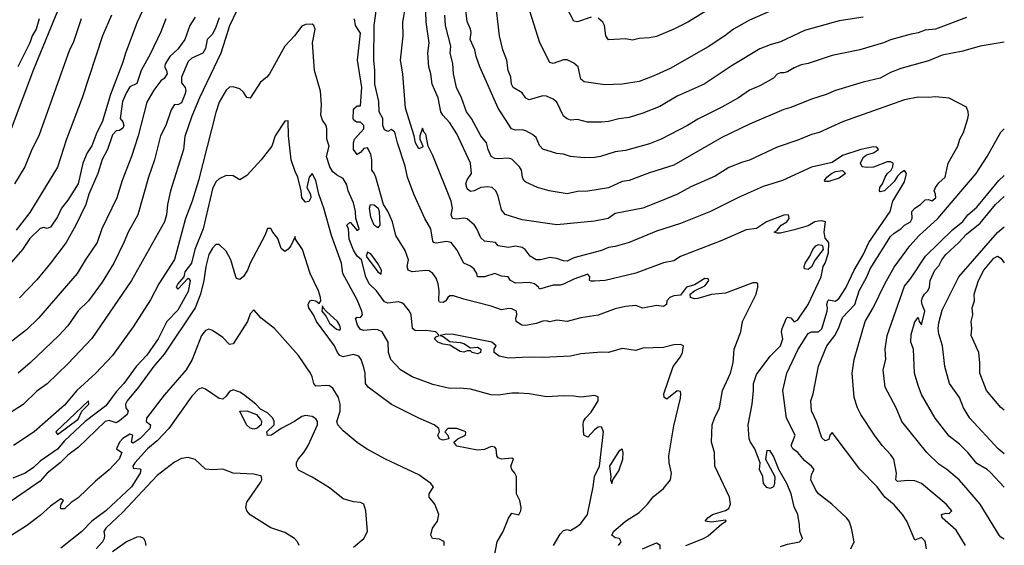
# Model space of a CAD drawing. Header units: metres. Extents: x -46681 to -43747, y -240911 to -237677.
# Tile 474 of 656: x -43890 to -43747, y -239975 to -239898. Entities that reach past the tile are written whole.
import ezdxf

# ---------------------------------------------------------------- set-up
doc = ezdxf.new("R2010")
doc.units = ezdxf.units.M
doc.layers.add('CONTOUR_INDEX', color=1, linetype='Continuous')
doc.layers.add('CONTOUR_INTER', color=3, linetype='Continuous')

msp = doc.modelspace()

# ---------------------------------------------------------------- linework, layer by layer
at = {"layer": 'CONTOUR_INDEX'}
for points, elevation in [([(-43870.7, -239894.52), (-43872.51, -239898.52), (-43874.2, -239903.02), (-43874.6, -239904.34), (-43876.41, -239909.02), (-43877.6, -239913.02), (-43878.39, -239914.52), (-43879.1, -239916.48), (-43879.78, -239917.52), (-43880.42, -239919.02), (-43881.1, -239922.02), (-43882.6, -239924.37), (-43883.54, -239925.52), (-43884.1, -239926.79), (-43885.1, -239928.3), (-43885.6, -239928.48), (-43886.1, -239928.35), (-43886.6, -239928.47), (-43888.1, -239929.96), (-43889.2, -239931.52), (-43891.81, -239934.52)], 115), ([(-43746.6, -239901.44), (-43750.1, -239902.02), (-43752.6, -239902.72), (-43755.6, -239903.31), (-43757.6, -239904.14), (-43761.6, -239905.24), (-43763.1, -239905.82), (-43764.6, -239906.67), (-43767.1, -239907.25), (-43771.1, -239908.45), (-43772.45, -239909.02), (-43774.6, -239909.69), (-43777.6, -239910.92), (-43778.6, -239911.2), (-43783.6, -239913.33), (-43787.6, -239915.28), (-43794.6, -239919.31), (-43798.1, -239920.38), (-43801.1, -239921.51), (-43802.1, -239921.66), (-43804.1, -239922.59), (-43807.1, -239923.05), (-43808.6, -239923.13), (-43810.1, -239923.44), (-43812.69, -239923.02), (-43814.37, -239922.52), (-43816.1, -239921.77), (-43816.36, -239921.52), (-43816.56, -239921.02), (-43816.72, -239920.02), (-43816.98, -239919.52), (-43818.1, -239918.44), (-43818.6, -239918.25), (-43820.1, -239918.39), (-43820.6, -239918.32), (-43821.1, -239918.01), (-43821.56, -239917.02), (-43821.79, -239916.02), (-43822.6, -239915.02), (-43823.98, -239912.52), (-43824.7, -239911.52), (-43825.41, -239909.52), (-43826.17, -239908.02), (-43826.58, -239906.02), (-43826.66, -239904.52), (-43827.09, -239903.02), (-43826.98, -239902.02), (-43827.77, -239899.02), (-43827.86, -239897.52)], 115), ([(-43802.62, -239974.52), (-43802.26, -239974.02), (-43802.5, -239973.52), (-43803.1, -239973.41), (-43803.6, -239973.03), (-43803.33, -239972.52), (-43801.62, -239971.02), (-43799.6, -239969.73), (-43798.39, -239968.52), (-43797.6, -239967.49), (-43796.1, -239966.25), (-43795.07, -239965.02), (-43794.93, -239964.02), (-43795.28, -239962.52), (-43795.32, -239961.52), (-43794.6, -239957.14), (-43793.6, -239953.15), (-43793.56, -239952.52), (-43793.6, -239952.18), (-43794.1, -239952.08), (-43795.6, -239953.28), (-43795.97, -239953.02), (-43796.04, -239952.52), (-43794.68, -239948.52), (-43793.6, -239947.11), (-43793.32, -239946.52), (-43793.19, -239945.52), (-43793.6, -239945.34), (-43794.6, -239945.39), (-43796.1, -239945.76), (-43799.1, -239945.88), (-43800.1, -239946.21), (-43802.1, -239945.94), (-43804.1, -239946.49), (-43805.1, -239946.45), (-43808.1, -239946.69), (-43809.6, -239947.02), (-43813.6, -239947.24), (-43815.6, -239947.18), (-43818.6, -239947.33), (-43819.94, -239947.02), (-43820.67, -239946.52), (-43820.66, -239946.02), (-43820.39, -239945.52), (-43821.03, -239945.02), (-43826.6, -239943.87), (-43827.6, -239943.82), (-43828.52, -239944.02), (-43828.1, -239944.16), (-43827.1, -239944.92), (-43825.6, -239945.06), (-43825.1, -239945.19), (-43824.1, -239945.84), (-43823.1, -239945.74), (-43822.63, -239946.02), (-43822.65, -239946.52), (-43823.1, -239946.7), (-43823.89, -239946.52), (-43824.1, -239946.25), (-43824.6, -239946.25), (-43825.1, -239946.44), (-43825.6, -239946.37), (-43827.1, -239945.44), (-43828.1, -239945.31), (-43828.87, -239945.02), (-43829.36, -239944.52), (-43829.1, -239944.21), (-43828.66, -239944.02), (-43829.14, -239943.52), (-43830.6, -239943.33), (-43832.1, -239943.35), (-43832.52, -239943.02), (-43832.73, -239941.02), (-43832.96, -239940.52), (-43833.76, -239939.52), (-43834.1, -239939.28), (-43834.6, -239939.15), (-43836.1, -239939.32), (-43836.6, -239939.15), (-43837.75, -239937.52), (-43838.85, -239936.52), (-43839.33, -239935.52), (-43839.93, -239933.02), (-43840.6, -239932.51), (-43841.1, -239931.62), (-43841.73, -239930.02), (-43841.83, -239928.52), (-43842.09, -239928.02), (-43841.6, -239927.55), (-43840.6, -239928.78), (-43840.3, -239928.52), (-43840.77, -239927.02), (-43840.81, -239926.02), (-43841.1, -239924.75), (-43841.9, -239923.02), (-43842.1, -239922.13), (-43842.6, -239921.24), (-43843.6, -239920.69), (-43844.1, -239920.25), (-43844.53, -239919.52), (-43845.05, -239918.02), (-43844.66, -239916.52), (-43844.99, -239915.52), (-43844.98, -239914.02), (-43845.08, -239913.52), (-43845.6, -239912.75), (-43845.85, -239912.02), (-43845.75, -239910.52), (-43845.92, -239908.52), (-43846.78, -239905.52), (-43847.07, -239901.52), (-43846.7, -239899.52), (-43846.87, -239899.02), (-43847.1, -239898.79), (-43848.1, -239898.83), (-43848.6, -239899.09), (-43849.66, -239900.52), (-43851.1, -239901.99), (-43853.33, -239906.02), (-43853.68, -239906.52), (-43854.6, -239907.24), (-43856.1, -239909.54), (-43856.6, -239909.47), (-43857.1, -239908.66), (-43857.6, -239908.21), (-43858.1, -239908.04), (-43858.6, -239907.91), (-43859.1, -239907.95), (-43859.6, -239908.38), (-43860.6, -239910.15), (-43861.1, -239911.65), (-43863.64, -239921.52), (-43864.53, -239924.52), (-43865.49, -239927.02), (-43867.1, -239933.01), (-43869.37, -239936.52), (-43870.6, -239938.85), (-43873.1, -239942.77), (-43876.1, -239946.93), (-43878.52, -239949.52), (-43881.29, -239952.02), (-43883.1, -239954.15), (-43887.47, -239958.02), (-43890.51, -239960.02)], 110), ([(-43752.23, -239974.52), (-43753.6, -239972.32), (-43755.61, -239970.52), (-43755.71, -239970.02), (-43755.1, -239969.82), (-43754.6, -239969.9), (-43754.21, -239969.52), (-43755.03, -239968.52), (-43758.62, -239965.52), (-43759.6, -239965.16), (-43760.6, -239965.1), (-43762.1, -239965.26), (-43762.34, -239965.02), (-43762.26, -239964.02), (-43762.66, -239962.02), (-43763.1, -239961.31), (-43764.31, -239960.02), (-43765.47, -239958.52), (-43767.42, -239955.52), (-43767.93, -239954.52), (-43768.38, -239953.02), (-43768.68, -239949.52), (-43768.38, -239947.52), (-43766.82, -239942.02), (-43765.64, -239940.02), (-43763.97, -239936.52), (-43762.6, -239934.11), (-43760.32, -239931.02), (-43758.95, -239929.52), (-43756.26, -239927.02), (-43750.7, -239920.52), (-43749.1, -239918.04), (-43747.1, -239914.49), (-43746.6, -239913.99)], 115), ([(-43839.1, -239931.94), (-43839.27, -239932.52), (-43837.6, -239934.8), (-43837.1, -239935.13), (-43837.06, -239934.52), (-43837.6, -239933.59), (-43838.6, -239932.17), (-43839.1, -239931.94)], 110), ([(-43848.99, -239974.52), (-43849.22, -239974.02), (-43849.68, -239973.52), (-43851.1, -239972.63), (-43853.1, -239971.98), (-43856.1, -239970.1), (-43856.59, -239969.52), (-43856.74, -239969.02), (-43856.6, -239968.23), (-43854.6, -239965.38), (-43854.41, -239965.02), (-43854.48, -239964.52), (-43854.6, -239964.42), (-43855.6, -239964.16), (-43858.6, -239964.02), (-43860.1, -239963.43), (-43861.6, -239963.55), (-43862.6, -239963.44), (-43864.1, -239962.03), (-43865.1, -239961.77), (-43866.1, -239961.91), (-43867.1, -239962.41), (-43869.6, -239964.39), (-43874.6, -239969.7), (-43877.09, -239972.02), (-43877.38, -239972.52), (-43877.26, -239973.02), (-43877.32, -239973.52), (-43877.55, -239974.02), (-43878.47, -239975.02)], 105)]:
    msp.add_lwpolyline(points, dxfattribs=dict(at, elevation=elevation))
at = {"layer": 'CONTOUR_INTER'}
for points, elevation in [([(-43779.1, -239974.67), (-43778.1, -239974.33), (-43776.32, -239974.02), (-43775.91, -239973.52), (-43776.29, -239972.52), (-43776.32, -239971.52), (-43776.57, -239970.02), (-43777.1, -239968.91), (-43777.53, -239967.02), (-43778.18, -239965.52), (-43779.33, -239963.52), (-43780.1, -239961.55), (-43780.6, -239960.78), (-43781.1, -239960.72), (-43781.27, -239962.02), (-43779.9, -239964.52), (-43779.95, -239965.52), (-43780.1, -239966.02), (-43780.6, -239966.24), (-43781.1, -239966.11), (-43781.59, -239965.52), (-43781.67, -239964.52), (-43782.13, -239963.52), (-43782.04, -239962.52), (-43782.81, -239960.52), (-43783.47, -239959.52), (-43783.64, -239959.02), (-43783.79, -239957.02), (-43783.19, -239954.02), (-43783, -239952.02), (-43783.04, -239951.02), (-43782.6, -239949.68), (-43780.6, -239947.04), (-43779.1, -239945.51), (-43778.78, -239944.52), (-43778.95, -239943.52), (-43778.87, -239943.02), (-43778.22, -239941.52), (-43778.1, -239941.39), (-43777.6, -239941.48), (-43777.1, -239942.07), (-43776.6, -239941.74), (-43775.1, -239939.54), (-43773.21, -239935.52), (-43772.89, -239934.02), (-43772.59, -239933.52), (-43772.11, -239932.02), (-43772.07, -239930.52), (-43772.6, -239929.9), (-43772.75, -239929.02), (-43772.54, -239927.52), (-43773.1, -239927.37), (-43773.6, -239927.4), (-43774.1, -239927.52), (-43775.1, -239928.12), (-43777.1, -239928.68), (-43779.1, -239929.16), (-43779.6, -239929.17), (-43780.03, -239929.02), (-43779.6, -239928.74), (-43779, -239928.02), (-43778.19, -239927.52), (-43777.86, -239927.02), (-43777.92, -239926.52), (-43778.6, -239926.54), (-43781.12, -239927.52), (-43782.6, -239928.51), (-43784.1, -239928.69), (-43787.6, -239930.24), (-43793.6, -239932.56), (-43794.6, -239933.2), (-43796.1, -239933.5), (-43800.1, -239935), (-43804.54, -239936.02), (-43806.1, -239936.16), (-43806.6, -239936.15), (-43806.85, -239936.02), (-43806.8, -239935.52), (-43807.1, -239935.12), (-43809.1, -239935.85), (-43810.6, -239936.57), (-43811.1, -239936.71), (-43812.1, -239936.72), (-43814.1, -239937.29), (-43814.23, -239937.02), (-43814.82, -239936.52), (-43815.6, -239936.34), (-43817.6, -239936.44), (-43818.3, -239936.02), (-43818.66, -239935.52), (-43819.6, -239935.4), (-43820.59, -239935.02), (-43822.1, -239935.51), (-43823.11, -239935.52), (-43823.22, -239935.02), (-43823.6, -239934.41), (-43824.1, -239933.96), (-43825.1, -239933.54), (-43826.1, -239931.58), (-43826.91, -239930.52), (-43827.6, -239930.39), (-43829.1, -239930.63), (-43829.44, -239930.52), (-43829.6, -239930.31), (-43829.89, -239928.52), (-43830.73, -239927.02), (-43832.36, -239923.52), (-43833.28, -239921.02), (-43833.6, -239919.43), (-43834.73, -239916.02), (-43835.1, -239914.49), (-43835.6, -239914.13), (-43836.1, -239914.38), (-43836.6, -239914.14), (-43836.86, -239913.52), (-43836.87, -239912.52), (-43837.39, -239911.52), (-43837.44, -239910.02), (-43838.01, -239907.52), (-43838, -239905.52), (-43838.18, -239904.02), (-43838.09, -239899.02), (-43837.45, -239894.02)], 112), ([(-43767.1, -239897.81), (-43770.6, -239898.32), (-43775.6, -239899.72), (-43779.1, -239901.37), (-43780.6, -239901.79), (-43782.1, -239902.38), (-43786.1, -239904.79), (-43790.19, -239907.52), (-43794.1, -239909.27), (-43796.6, -239910.77), (-43799.1, -239911.73), (-43801.1, -239912.34), (-43802.6, -239912.54), (-43804.1, -239912.96), (-43805.1, -239913.05), (-43807.13, -239913.02), (-43808.6, -239912.66), (-43809.6, -239912.74), (-43810.1, -239912.58), (-43810.6, -239912.18), (-43811.6, -239910.13), (-43812.1, -239909.71), (-43813.1, -239909.26), (-43813.6, -239909.23), (-43815.6, -239909.8), (-43816.1, -239909.56), (-43816.6, -239908.79), (-43817.94, -239908.02), (-43818.14, -239907.52), (-43818.25, -239906.52), (-43818.63, -239905.52), (-43818.86, -239904.02), (-43819.43, -239902.52), (-43819.92, -239900.52), (-43820.52, -239895.02)], 117), ([(-43806.6, -239897.78), (-43808.6, -239898.45), (-43809.1, -239898.35), (-43810.59, -239895.52)], 119), ([(-43786.6, -239894.83), (-43792.57, -239898.52), (-43794.6, -239899.55), (-43797.1, -239900.61), (-43798.1, -239900.8), (-43799.6, -239900.87), (-43800.6, -239901.12), (-43801.6, -239900.95), (-43804.1, -239901.08), (-43804.48, -239900.52), (-43804.64, -239899.02), (-43804.88, -239898.52), (-43805.6, -239897.92)], 119), ([(-43858.1, -239896.94), (-43859.1, -239899.06), (-43860.4, -239903.02), (-43863.48, -239909.52), (-43864.6, -239912.18), (-43865.6, -239915.13), (-43865.78, -239917.02), (-43867.67, -239923.02), (-43868.13, -239925.02), (-43868.25, -239926.52), (-43868.56, -239927.52), (-43873.34, -239936.02), (-43879.1, -239944.47), (-43882.6, -239948.17), (-43885.6, -239951.07), (-43887.1, -239952.14), (-43889.1, -239954.08), (-43894.1, -239957.24)], 111), ([(-43884.1, -239896.92), (-43887.6, -239905.39), (-43890.84, -239914.02)], 118), ([(-43768.89, -239975.02), (-43768.42, -239974.02), (-43768.79, -239972.02), (-43769.14, -239971.02), (-43769.51, -239970.52), (-43771.66, -239968.52), (-43773.6, -239967.02), (-43773.98, -239966.52), (-43774.67, -239965.02), (-43774.6, -239964.23), (-43774.22, -239963.52), (-43774.61, -239963.02), (-43775.6, -239962.19), (-43776.6, -239961.02), (-43777.29, -239960.52), (-43777.56, -239960.02), (-43776.96, -239958.52), (-43778.24, -239956.02), (-43778.74, -239952.02), (-43778.18, -239949.52), (-43776.6, -239946.12), (-43775.1, -239943.72), (-43774.6, -239943.48), (-43773.6, -239943.5), (-43773.1, -239943.04), (-43772.33, -239940.52), (-43772.25, -239940.02), (-43772.36, -239939.52), (-43772.23, -239939.02), (-43772.1, -239938.86), (-43771.1, -239939.04), (-43770.6, -239938.62), (-43769.6, -239937.13), (-43768.41, -239934.52), (-43767.1, -239932.31), (-43766.27, -239930.52), (-43763.19, -239926.02), (-43762.8, -239924.52), (-43761.1, -239921.7), (-43760.78, -239920.52), (-43761.1, -239920.07), (-43761.6, -239920.4), (-43762.1, -239920.89), (-43762.6, -239921.67), (-43764, -239923.02), (-43764.6, -239923.17), (-43764.71, -239923.02), (-43764.67, -239922.52), (-43764.27, -239922.02), (-43763.92, -239921.02), (-43763.6, -239920.53), (-43763.03, -239920.02), (-43762.77, -239919.52), (-43762.72, -239919.02), (-43763.1, -239918.79), (-43763.6, -239918.8), (-43765.6, -239919.56), (-43766.6, -239919.64), (-43767.26, -239919.52), (-43767.49, -239919.02), (-43767.1, -239918.17), (-43766.6, -239917.79), (-43765.58, -239917.52), (-43764.86, -239917.02), (-43765.1, -239916.69), (-43765.6, -239916.61), (-43767.41, -239917.02), (-43770.1, -239917.9), (-43771.6, -239918.89), (-43774.6, -239919.6), (-43778.83, -239921.52), (-43781.6, -239922.41), (-43785.1, -239923.96), (-43789.27, -239926.02), (-43793.6, -239927.74), (-43797.1, -239928.86), (-43801.1, -239930.53), (-43803.1, -239931.12), (-43804.1, -239931.24), (-43805.1, -239931.69), (-43809.1, -239932.74), (-43810.1, -239933.22), (-43810.6, -239933.2), (-43811.6, -239932.85), (-43812.6, -239932.69), (-43813.97, -239933.02), (-43814.6, -239933.05), (-43815.47, -239932.52), (-43816.18, -239931.52), (-43816.6, -239931.24), (-43817.6, -239931.07), (-43818.6, -239931.26), (-43820.1, -239931.01), (-43820.5, -239930.52), (-43822.1, -239930.33), (-43822.6, -239929.85), (-43823.19, -239928.52), (-43823.54, -239928.02), (-43824.6, -239927.1), (-43825.1, -239927), (-43826.1, -239927.13), (-43826.71, -239927.02), (-43826.95, -239926.52), (-43826.74, -239925.52), (-43826.95, -239924.52), (-43829.6, -239917.88), (-43830.29, -239916.52), (-43830.6, -239914.78), (-43830.85, -239914.52), (-43831.1, -239913.91), (-43831.47, -239915.02), (-43831.47, -239915.52), (-43831.04, -239916.52), (-43831.1, -239916.68), (-43831.6, -239916.91), (-43832.12, -239916.02), (-43832.32, -239915.02), (-43833.56, -239911.02), (-43833.96, -239906.02), (-43834.27, -239904.02), (-43833.91, -239900.52), (-43833.95, -239898.52), (-43833.5, -239896.02)], 113), ([(-43757.88, -239975.02), (-43758.1, -239973.89), (-43758.6, -239973.37), (-43759.6, -239973.77), (-43760.73, -239971.02), (-43761.4, -239970.02), (-43762.6, -239968.65), (-43763.96, -239967.52), (-43765.08, -239966.02), (-43767.6, -239963.45), (-43771.6, -239958.11), (-43771.92, -239958.52), (-43772.1, -239959.12), (-43772.6, -239959.31), (-43773.1, -239958.92), (-43773.87, -239956.52), (-43774.6, -239954.99), (-43774.7, -239953.52), (-43774.37, -239952.52), (-43773.6, -239948.49), (-43772.39, -239945.52), (-43771.23, -239944.02), (-43770.69, -239943.02), (-43770.1, -239941.41), (-43768.29, -239939.52), (-43767.67, -239937.52), (-43766.57, -239935.52), (-43766.1, -239934.36), (-43763.1, -239929.65), (-43762.6, -239929.17), (-43761.6, -239928.56), (-43761.1, -239928), (-43760.2, -239927.52), (-43760, -239927.02), (-43760.04, -239926.02), (-43759.61, -239925.52), (-43758.77, -239925.02), (-43758.1, -239924.31), (-43757.6, -239924.26), (-43757.1, -239924.49), (-43756.55, -239924.02), (-43756.58, -239923.52), (-43756.77, -239923.02), (-43756.6, -239922.52), (-43756.1, -239921.85), (-43755.19, -239921.02), (-43754.77, -239919.02), (-43753.34, -239916.52), (-43753.06, -239915.52), (-43752.54, -239914.52), (-43751.87, -239912.52), (-43751.81, -239912.02), (-43751.83, -239911.52), (-43752.1, -239910.84), (-43754.6, -239909.55), (-43756.6, -239909.34), (-43757.6, -239909.46), (-43759.1, -239909.39), (-43761.1, -239909.79), (-43770.1, -239913), (-43773.46, -239914.52), (-43774.6, -239914.83), (-43776.6, -239915.68), (-43779.6, -239916.67), (-43783.6, -239918.57), (-43784.6, -239918.83), (-43786.6, -239919.63), (-43788.6, -239920.9), (-43792.1, -239922.45), (-43794.04, -239923.52), (-43796.51, -239924.52), (-43799.1, -239925.52), (-43803.1, -239926.32), (-43804.12, -239927.02), (-43806.1, -239927.43), (-43811.6, -239927.97), (-43816.6, -239927.22), (-43819.1, -239926.45), (-43819.6, -239925.8), (-43820.1, -239923.8), (-43820.43, -239923.02), (-43820.96, -239922.52), (-43821.6, -239922.42), (-43822.6, -239922.54), (-43823.6, -239923.01), (-43824.1, -239923.09), (-43824.6, -239922.73), (-43824.81, -239922.02), (-43824.6, -239921.42), (-43823.99, -239920.52), (-43824.13, -239919.02), (-43826.1, -239914.74), (-43827.1, -239913.16), (-43828.13, -239912.02), (-43828.42, -239911.52), (-43828.79, -239909.52), (-43829.69, -239907.52), (-43829.88, -239906.02), (-43830.18, -239905.02), (-43830.33, -239903.02), (-43830.12, -239901.52), (-43830.56, -239898.52), (-43830.6, -239897.02)], 114), ([(-43752.1, -239897.82), (-43756.6, -239899.54), (-43758.1, -239899.69), (-43759.1, -239900.08), (-43760.1, -239900.24), (-43763.1, -239901.06), (-43764.14, -239901.52), (-43767.58, -239902.52), (-43771.6, -239903.36), (-43775.1, -239904.53), (-43776.1, -239904.73), (-43777.1, -239905.13), (-43778.1, -239905.75), (-43778.6, -239905.89), (-43779.1, -239905.86), (-43779.6, -239906.06), (-43780.1, -239906.65), (-43782.1, -239907.77), (-43783.6, -239908.41), (-43785.22, -239909.52), (-43787.6, -239910.88), (-43791.1, -239912.59), (-43792.62, -239913.52), (-43796.44, -239915.52), (-43798.1, -239916.18), (-43801.6, -239917.15), (-43803.1, -239917.37), (-43805.23, -239918.02), (-43806.1, -239918.15), (-43807.6, -239918.24), (-43809.59, -239918.02), (-43810.6, -239917.69), (-43811.6, -239917.61), (-43813.6, -239916.95), (-43814.1, -239916.45), (-43814.6, -239915.27), (-43815.1, -239914.83), (-43816.1, -239914.29), (-43816.6, -239914.16), (-43817.6, -239914.22), (-43818.16, -239914.02), (-43820.11, -239911.02), (-43822.77, -239905.02), (-43823.29, -239903.52), (-43823.5, -239902.52), (-43824.17, -239901.02), (-43824.04, -239900.02), (-43824.1, -239899.52), (-43824.6, -239898.41), (-43824.91, -239896.02)], 116), ([(-43780.6, -239896.91), (-43783.6, -239898.22), (-43785.94, -239899.52), (-43787.19, -239900.52), (-43789.6, -239902.1), (-43795.1, -239905.24), (-43797.6, -239906.37), (-43799.6, -239907.12), (-43802.1, -239907.51), (-43804.6, -239907.62), (-43807.6, -239907.17), (-43808.1, -239906.81), (-43808.5, -239905.02), (-43809.1, -239904.46), (-43810.1, -239903.98), (-43810.6, -239903.99), (-43812.1, -239904.52), (-43812.6, -239904.38), (-43814.05, -239901.52), (-43815.78, -239896.02)], 118), ([(-43864.1, -239897.81), (-43864.89, -239899.02), (-43865.62, -239901.02), (-43866.6, -239902.42), (-43867.77, -239903.52), (-43868.4, -239904.52), (-43868.56, -239905.02), (-43868.28, -239905.52), (-43868.19, -239906.02), (-43868.6, -239906.68), (-43869.09, -239907.02), (-43870.1, -239908.4), (-43871.1, -239910.15), (-43872.39, -239915.02), (-43873.33, -239918.02), (-43874.72, -239921.52), (-43875.49, -239924.02), (-43877.68, -239928.52), (-43878.33, -239930.52), (-43880.1, -239933.08), (-43881.24, -239935.02), (-43886.84, -239941.52), (-43888.6, -239943.2), (-43891.6, -239945.53)], 113), ([(-43880.68, -239898.02), (-43881.83, -239901.52), (-43882.34, -239902.52), (-43886.82, -239915.02), (-43887.81, -239917.02), (-43888.84, -239919.52), (-43890.35, -239922.02)], 117), ([(-43876.24, -239897.52), (-43877.55, -239900.52), (-43880.51, -239909.52), (-43882.78, -239915.52), (-43884.1, -239919.58), (-43888.1, -239926.18), (-43890.1, -239928.71)], 116), ([(-43886.74, -239898.02), (-43887.21, -239899.52), (-43887.8, -239900.52), (-43888.1, -239901.53), (-43889.85, -239905.02)], 119), ([(-43860.6, -239897.87), (-43861.1, -239899.22), (-43861.6, -239900.27), (-43862.34, -239901.02), (-43862.6, -239902.32), (-43863.01, -239903.02), (-43864.6, -239903.72), (-43865.1, -239904.25), (-43866.1, -239906.49), (-43866.1, -239907.34), (-43865.55, -239908.02), (-43865.48, -239908.52), (-43865.59, -239909.02), (-43866.1, -239910.25), (-43866.6, -239910.5), (-43867.1, -239910.46), (-43867.6, -239911.24), (-43868.36, -239913.52), (-43869.15, -239915.02), (-43870, -239918.52), (-43870.88, -239921.02), (-43872.41, -239926.52), (-43873.83, -239929.02), (-43874.44, -239930.52), (-43875.93, -239933.52), (-43877.6, -239936.27), (-43879.58, -239939.02), (-43881.1, -239940.43), (-43882.6, -239942.62), (-43883.89, -239944.02), (-43888.06, -239948.02), (-43889.81, -239949.52)], 112), ([(-43868.37, -239898.02), (-43869.1, -239899.91), (-43870.6, -239903.08), (-43871.96, -239905.52), (-43872.6, -239907.44), (-43873.6, -239907.93), (-43874.1, -239908.71), (-43874.64, -239910.02), (-43874.98, -239912.52), (-43874.6, -239912.97), (-43874.44, -239913.52), (-43874.6, -239913.91), (-43875.1, -239914.23), (-43875.6, -239914.29), (-43876.1, -239914.86), (-43876.82, -239917.02), (-43877.6, -239918.47), (-43878.23, -239920.52), (-43879.57, -239923.52), (-43879.98, -239925.02), (-43881.42, -239928.02), (-43882.85, -239930.52), (-43885.09, -239933.52), (-43887.1, -239935.95), (-43889.6, -239938.58)], 114), ([(-43792.87, -239974.52), (-43790.28, -239973.52), (-43789.6, -239973.14), (-43787.6, -239971.37), (-43787.01, -239971.02), (-43787.1, -239970.87), (-43789.1, -239971.15), (-43790.04, -239971.02), (-43789.67, -239970.52), (-43788.98, -239970.02), (-43787.1, -239969.47), (-43786.6, -239969.17), (-43786.38, -239968.52), (-43786.52, -239967.52), (-43788.64, -239963.02), (-43788.67, -239961.02), (-43789.12, -239959.52), (-43789.02, -239957.02), (-43788.69, -239956.02), (-43787.94, -239954.52), (-43787.52, -239952.02), (-43786.34, -239949.52), (-43785.98, -239948.02), (-43785.83, -239946.02), (-43784.85, -239943.52), (-43784.61, -239942.02), (-43782.65, -239938.02), (-43782.37, -239937.02), (-43782.41, -239936.52), (-43782.6, -239936.38), (-43783.1, -239936.4), (-43787.1, -239937.87), (-43789.1, -239938.06), (-43791.1, -239938.67), (-43791.6, -239938.69), (-43792.17, -239938.52), (-43792.21, -239938.02), (-43791.57, -239937.52), (-43790.1, -239936.81), (-43789.85, -239936.52), (-43789.52, -239936.02), (-43789.6, -239935.82), (-43790.1, -239935.75), (-43791.6, -239936.67), (-43792.73, -239937.02), (-43793.6, -239938.18), (-43794.6, -239938.25), (-43795.17, -239938.52), (-43795.62, -239939.02), (-43795.66, -239939.52), (-43796.1, -239939.83), (-43797.1, -239939.67), (-43799.1, -239940.05), (-43800.1, -239939.69), (-43801.6, -239939.82), (-43803.1, -239940.17), (-43805.6, -239941.09), (-43808.1, -239941.45), (-43810.1, -239942.02), (-43811.6, -239941.81), (-43812.6, -239942.03), (-43813.1, -239941.9), (-43813.6, -239941.93), (-43814.6, -239942.31), (-43816.1, -239942.6), (-43816.68, -239942.52), (-43817.51, -239942.02), (-43817.54, -239941.52), (-43817.37, -239941.02), (-43817.42, -239940.52), (-43818.1, -239940.15), (-43818.6, -239940.13), (-43819.6, -239940.32), (-43821.1, -239939.79), (-43825.1, -239938.77), (-43826.6, -239938.27), (-43827.1, -239938.29), (-43827.42, -239938.52), (-43827.69, -239939.02), (-43828.1, -239939.23), (-43828.6, -239939.18), (-43828.73, -239939.02), (-43828.65, -239937.52), (-43828.82, -239936.52), (-43829.1, -239935.68), (-43829.61, -239935.02), (-43830.1, -239934.65), (-43830.6, -239934.57), (-43832.6, -239934.77), (-43833.16, -239934.52), (-43833.31, -239934.02), (-43833.14, -239933.02), (-43833.6, -239931.67), (-43834.95, -239929.52), (-43835.43, -239927.52), (-43836.1, -239925.97), (-43836.75, -239925.02), (-43837.86, -239921.02), (-43838.1, -239920.45), (-43838.47, -239920.02), (-43838.47, -239918.52), (-43838.6, -239917.73), (-43838.91, -239917.02), (-43839.1, -239916.78), (-43839.6, -239916.89), (-43840.1, -239917.43), (-43840.6, -239917.73), (-43841.13, -239917.02), (-43841.12, -239916.02), (-43840.95, -239915.52), (-43839.59, -239914.02), (-43839.61, -239913.52), (-43840.1, -239913.02), (-43840.68, -239913.02), (-43841.1, -239912.72), (-43841.16, -239912.52), (-43841.1, -239911.23), (-43840.98, -239911.02), (-43840.6, -239910.69), (-43840.1, -239910.68), (-43839.91, -239908.02), (-43840.52, -239904.02), (-43840.1, -239900.1), (-43840.8, -239899.02), (-43840.96, -239898.02)], 111), ([(-43812.07, -239974.52), (-43811.1, -239972.88), (-43810.6, -239972.34), (-43810.1, -239972.2), (-43809.6, -239972.34), (-43808.6, -239971.72), (-43808.1, -239971.34), (-43807.15, -239970.02), (-43806.3, -239966.02), (-43806.13, -239964.52), (-43805.4, -239963.02), (-43804.82, -239958.02), (-43805.1, -239957.31), (-43805.6, -239957.37), (-43806.1, -239957.74), (-43807.1, -239958.82), (-43807.66, -239958.52), (-43807.76, -239957.02), (-43807.69, -239956.52), (-43807.41, -239956.02), (-43806.6, -239955.15), (-43805.59, -239953.52), (-43805.6, -239952.96), (-43806.1, -239952.74), (-43808.1, -239952.99), (-43809.1, -239952.84), (-43810.6, -239952.82), (-43813.1, -239952.96), (-43815.6, -239952.53), (-43817.1, -239952.42), (-43818.1, -239952.43), (-43820.1, -239952.71), (-43821.1, -239952.64), (-43824.1, -239951.82), (-43825.6, -239951.69), (-43827.1, -239951.73), (-43829.6, -239951.13), (-43832.6, -239950.03), (-43834.28, -239949.02), (-43835.68, -239947.52), (-43836.04, -239946.52), (-43836.09, -239945.02), (-43836.96, -239943.52), (-43837.6, -239943.2), (-43838.1, -239943.14), (-43839.6, -239943.32), (-43840.1, -239943.14), (-43840.51, -239942.52), (-43840.84, -239941.52), (-43840.6, -239941.37), (-43840.1, -239941.44), (-43839.8, -239941.02), (-43839.88, -239940.52), (-43840.6, -239938.84), (-43842.66, -239935.02), (-43842.83, -239933.52), (-43844.29, -239929.52), (-43845.41, -239925.52), (-43846.16, -239923.52), (-43846.6, -239921.5), (-43847.1, -239920.5), (-43847.55, -239921.02), (-43847.87, -239922.52), (-43847.36, -239923.52), (-43847.31, -239924.02), (-43847.6, -239924.59), (-43848.1, -239924.67), (-43848.63, -239924.02), (-43848.69, -239923.02), (-43849.19, -239921.02), (-43849.6, -239920.23), (-43850.14, -239918.52), (-43850.55, -239915.02), (-43850.6, -239912.84), (-43851.1, -239912.9), (-43852.47, -239915.02), (-43852.97, -239916.52), (-43854.53, -239918.52), (-43856.6, -239920.81), (-43857.6, -239921.42), (-43858.6, -239920.82), (-43859.6, -239920.79), (-43860.6, -239921.27), (-43861.1, -239921.71), (-43861.6, -239922.75), (-43862.96, -239928.52), (-43864.13, -239931.52), (-43864.66, -239933.52), (-43865.6, -239934.77), (-43865.77, -239935.52), (-43866.62, -239936.52), (-43866.85, -239937.02), (-43866.6, -239937.32), (-43865.1, -239935.71), (-43864.81, -239936.02), (-43865.1, -239937.62), (-43866.6, -239940.36), (-43868.21, -239942.02), (-43869.49, -239944.52), (-43871.1, -239946.91), (-43872.66, -239948.52), (-43874.47, -239951.02), (-43875.6, -239952.21), (-43877.1, -239954.27), (-43880.07, -239956.52), (-43883.1, -239959.34), (-43884.1, -239960.54), (-43886.6, -239962.29), (-43887.6, -239963.22), (-43888.81, -239964.02), (-43890.6, -239964.75)], 109), ([(-43771.68, -239920.52), (-43771.1, -239920.22), (-43770.1, -239920.04), (-43769.66, -239920.52), (-43770.6, -239921.18), (-43772.1, -239921.66), (-43772.6, -239921.67), (-43772.7, -239921.52), (-43772.35, -239921.02), (-43771.68, -239920.52)], 113), ([(-43746.6, -239973.62), (-43747.1, -239973.33), (-43747.33, -239973.02), (-43750.11, -239968.52), (-43751.83, -239966.52), (-43753.17, -239965.02), (-43754.96, -239963.52), (-43756.1, -239962.74), (-43757.85, -239961.02), (-43761.5, -239956.52), (-43762.32, -239954.52), (-43763.9, -239951.52), (-43764.2, -239949.02), (-43763.8, -239947.52), (-43763.88, -239946.02), (-43763.63, -239944.02), (-43761.1, -239936.85), (-43760.1, -239935.64), (-43758.02, -239932.52), (-43754.1, -239928.67), (-43752.6, -239927.46), (-43751.87, -239926.52), (-43750.6, -239925.39), (-43747.41, -239921.52), (-43746.6, -239920.81)], 116), ([(-43746.6, -239966.07), (-43748.6, -239963.93), (-43749.1, -239963.5), (-43750.6, -239962.62), (-43751.89, -239961.02), (-43753.1, -239959.83), (-43754.6, -239958.68), (-43756.65, -239956.02), (-43758.6, -239952.58), (-43759.1, -239951.3), (-43759.63, -239949.52), (-43759.79, -239946.02), (-43760.16, -239945.02), (-43760.1, -239943.88), (-43759.6, -239942.03), (-43759.1, -239941.42), (-43758.98, -239942.02), (-43758.6, -239942.49), (-43758.14, -239940.52), (-43758.52, -239939.52), (-43758.6, -239939.02), (-43758.5, -239938.52), (-43758.2, -239938.02), (-43757.69, -239937.52), (-43757.47, -239937.02), (-43757.36, -239936.02), (-43756.67, -239934.52), (-43756.1, -239933.93), (-43755.65, -239933.02), (-43755.1, -239932.25), (-43753.19, -239930.52), (-43752.1, -239929.31), (-43750.1, -239927.73), (-43747.88, -239925.02), (-43746.6, -239923.86)], 117), ([(-43838.62, -239925.02), (-43838.1, -239925.04), (-43837.55, -239925.52), (-43837.38, -239926.02), (-43837.27, -239928.02), (-43837.6, -239928.41), (-43838.1, -239927.99), (-43838.6, -239926.83), (-43838.8, -239925.52), (-43838.62, -239925.02)], 111), ([(-43820.64, -239976.02), (-43820.25, -239974.02), (-43819.39, -239972.52), (-43818.6, -239970.57), (-43818.1, -239969.82), (-43817.1, -239970.06), (-43816.8, -239969.52), (-43816.76, -239969.02), (-43816.95, -239968.02), (-43817.46, -239967.02), (-43817.46, -239964.52), (-43817.69, -239964.02), (-43818.13, -239963.52), (-43818.25, -239963.02), (-43817.88, -239962.02), (-43818.1, -239961.84), (-43819.6, -239961.98), (-43820.1, -239961.8), (-43820.3, -239961.52), (-43820.37, -239960.52), (-43820.6, -239960.27), (-43821.1, -239960.17), (-43822.1, -239960.61), (-43823.1, -239960.68), (-43826.1, -239960.1), (-43826.52, -239959.52), (-43825.94, -239959.02), (-43824.86, -239958.52), (-43824.82, -239958.02), (-43826.11, -239957.52), (-43827.43, -239957.52), (-43827.87, -239958.02), (-43827.4, -239958.52), (-43827.25, -239959.02), (-43828.1, -239959.24), (-43828.6, -239959.03), (-43828.87, -239958.52), (-43828.63, -239958.02), (-43828.7, -239957.52), (-43829.41, -239957.02), (-43831.6, -239956.06), (-43835.6, -239954.04), (-43838.97, -239951.52), (-43839.36, -239951.02), (-43839.43, -239949.52), (-43839.6, -239948.66), (-43840, -239947.52), (-43840.35, -239947.02), (-43841.1, -239946.77), (-43842.6, -239947.12), (-43843.1, -239946.93), (-43843.45, -239946.52), (-43843.88, -239945.52), (-43846.47, -239942.02), (-43846.93, -239941.02), (-43847.58, -239940.02), (-43847.69, -239939.52), (-43847.45, -239939.02), (-43847.1, -239938.88), (-43846.6, -239938.98), (-43846.1, -239939.38), (-43845.87, -239939.02), (-43845.91, -239938.52), (-43846.19, -239937.52), (-43847.38, -239935.02), (-43848.54, -239931.52), (-43849.51, -239930.02), (-43849.6, -239929.67), (-43850.23, -239931.02), (-43850.6, -239931.49), (-43851.1, -239931.81), (-43851.6, -239931.41), (-43852.1, -239929.92), (-43852.82, -239929.02), (-43853.1, -239928.49), (-43853.6, -239928.49), (-43854.01, -239929.52), (-43856.13, -239933.52), (-43856.48, -239934.52), (-43857.1, -239935.46), (-43857.6, -239935.9), (-43858.1, -239935.74), (-43858.22, -239935.52), (-43858.91, -239933.02), (-43859.6, -239931.8), (-43860.6, -239930.79), (-43861.1, -239930.8), (-43861.6, -239931.35), (-43862.1, -239932.28), (-43862.55, -239934.02), (-43862.84, -239936.02), (-43863.32, -239938.02), (-43864.1, -239940), (-43868.6, -239946.76), (-43870.1, -239948.51), (-43872.33, -239951.52), (-43873.99, -239953.52), (-43874.24, -239954.02), (-43874.19, -239954.52), (-43873.82, -239955.02), (-43873.96, -239955.52), (-43875.1, -239956.44), (-43875.6, -239956.7), (-43876.6, -239956.39), (-43877.17, -239956.52), (-43881.1, -239960.28), (-43882.6, -239961.4), (-43883.72, -239962.52), (-43885.58, -239964.02), (-43886.6, -239965.21), (-43891.45, -239968.52)], 108), ([(-43746.6, -239961.21), (-43747.51, -239960.52), (-43751.6, -239956.03), (-43752.5, -239954.52), (-43753.11, -239953.02), (-43754.55, -239951.02), (-43755.25, -239948.52), (-43755.59, -239945.52), (-43756.1, -239943.78), (-43756.18, -239943.02), (-43756.1, -239942.19), (-43755.6, -239940.33), (-43753.19, -239935.52), (-43747.6, -239929.09), (-43746.6, -239928.26)], 118), ([(-43773.95, -239931.02), (-43773.6, -239930.8), (-43773.1, -239930.93), (-43772.98, -239931.02), (-43772.89, -239931.52), (-43774.08, -239933.02), (-43774.6, -239934.08), (-43775.1, -239934.45), (-43775.6, -239934.33), (-43775.66, -239934.02), (-43775.54, -239933.52), (-43774.84, -239932.52), (-43774.4, -239931.52), (-43773.95, -239931.02)], 112), ([(-43746.6, -239954.88), (-43747.1, -239954.47), (-43749.18, -239952.02), (-43750.16, -239949.52), (-43750.14, -239948.02), (-43750.31, -239946.52), (-43751.39, -239944.02), (-43751.29, -239943.02), (-43751.39, -239942.02), (-43751.16, -239941.02), (-43751.26, -239940.02), (-43750.91, -239939.02), (-43750.96, -239938.02), (-43750.36, -239936.02), (-43749.58, -239934.52), (-43748.1, -239932.81), (-43747.6, -239932.52), (-43747.1, -239932.79), (-43746.6, -239933.5)], 119), ([(-43845.6, -239939.72), (-43845.7, -239940.52), (-43845.1, -239941.27), (-43844.6, -239942.25), (-43843.6, -239943.13), (-43843.1, -239943.24), (-43843.01, -239943.02), (-43843.1, -239942.6), (-43843.42, -239942.02), (-43845.07, -239940.52), (-43845.53, -239940.02), (-43845.6, -239939.72)], 108), ([(-43827.94, -239974.52), (-43827.93, -239974.02), (-43828.1, -239973.89), (-43828.6, -239973.64), (-43829.63, -239973.52), (-43829.9, -239973.02), (-43829.64, -239972.02), (-43828.91, -239971.02), (-43828.72, -239970.02), (-43829.32, -239968.52), (-43830.12, -239967.52), (-43830.14, -239967.02), (-43829.51, -239966.02), (-43829.88, -239965.52), (-43831.6, -239964.25), (-43836.48, -239962.02), (-43839.2, -239960.52), (-43840.6, -239959.56), (-43842.6, -239957.9), (-43843.39, -239957.02), (-43843.53, -239956.52), (-43843.06, -239955.02), (-43843.05, -239954.02), (-43843.29, -239953.02), (-43844.1, -239951.67), (-43844.6, -239951.34), (-43845.1, -239951.28), (-43846.6, -239951.41), (-43846.88, -239951.02), (-43847.09, -239950.02), (-43847.35, -239949.52), (-43849.1, -239946.95), (-43852.6, -239943.02), (-43854.54, -239941.52), (-43855.6, -239940.32), (-43856.1, -239940.87), (-43856.52, -239942.02), (-43858.6, -239945.26), (-43859.1, -239945.33), (-43860.1, -239944.32), (-43861.6, -239943.31), (-43862.1, -239943.13), (-43862.6, -239943.33), (-43863.17, -239944.02), (-43864.52, -239947.52), (-43865.39, -239949.02), (-43868.6, -239952.71), (-43871.17, -239956.02), (-43871.24, -239956.52), (-43870.58, -239957.02), (-43870.69, -239957.52), (-43872.1, -239958.98), (-43873.1, -239959.68), (-43873.37, -239959.52), (-43873.18, -239958.52), (-43873.6, -239958.37), (-43874.6, -239958.99), (-43875.09, -239959.52), (-43875.51, -239960.52), (-43874.75, -239961.02), (-43875.12, -239962.02), (-43876.6, -239963.57), (-43878.6, -239965.17), (-43881.1, -239967.6), (-43882.1, -239968.3), (-43883.1, -239969.21), (-43883.6, -239969.23), (-43883.68, -239969.02), (-43883.55, -239968.52), (-43883.25, -239968.02), (-43883.6, -239967.76), (-43885.1, -239968.81), (-43886.6, -239970.18), (-43888.6, -239971.67), (-43892.6, -239974.19)], 107), ([(-43841.1, -239974.78), (-43839.6, -239973.5), (-43839.1, -239972.52), (-43839.31, -239969.52), (-43839.6, -239968.54), (-43840.1, -239968.3), (-43841.1, -239968.19), (-43842.6, -239967.77), (-43844.6, -239966.17), (-43847.1, -239964.59), (-43849.1, -239963.59), (-43849.41, -239963.02), (-43849.38, -239962.52), (-43849.16, -239962.02), (-43848.31, -239961.02), (-43847.68, -239960.02), (-43846.34, -239957.02), (-43846.36, -239956.52), (-43846.6, -239956.15), (-43847.1, -239955.82), (-43848.1, -239955.67), (-43848.6, -239955.8), (-43849.68, -239956.52), (-43851.6, -239957.52), (-43853.01, -239958.52), (-43853.6, -239958.55), (-43853.68, -239958.02), (-43852.63, -239957.02), (-43852.62, -239956.52), (-43852.84, -239956.02), (-43853.6, -239955.25), (-43854.6, -239954.73), (-43855.3, -239954.02), (-43857.1, -239952.6), (-43857.6, -239952.28), (-43858.6, -239951.92), (-43859.1, -239952.17), (-43859.6, -239952.86), (-43860.1, -239953.27), (-43860.6, -239953.19), (-43862.6, -239951.83), (-43863.1, -239951.65), (-43863.6, -239951.83), (-43864.6, -239952.83), (-43867.95, -239957.52), (-43869.6, -239959.34), (-43871.05, -239960.52), (-43872.86, -239962.52), (-43873.17, -239963.02), (-43873.1, -239963.31), (-43872.1, -239963.39), (-43872, -239963.52), (-43872.09, -239964.02), (-43873.36, -239966.02), (-43877.06, -239969.52), (-43879.12, -239971.02), (-43880.55, -239972.52), (-43883.6, -239974.91)], 106), ([(-43879.6, -239953.51), (-43884.32, -239958.02), (-43884.1, -239958.39), (-43881.1, -239956.19), (-43880.56, -239955.02), (-43879.53, -239954.02), (-43879.6, -239953.51)], 109), ([(-43857.6, -239955.02), (-43856.6, -239955), (-43855.2, -239955.52), (-43854.6, -239956.24), (-43854.48, -239956.52), (-43854.53, -239957.02), (-43855.1, -239957.47), (-43855.6, -239957.62), (-43856.1, -239957.5), (-43856.66, -239957.02), (-43857.6, -239955.02)], 106), ([(-43802.6, -239960.82), (-43803.91, -239963.02), (-43803.73, -239964.52), (-43803.78, -239965.02), (-43803.6, -239965.53), (-43803.45, -239965.02), (-43802.6, -239963.71), (-43801.99, -239962.02), (-43801.94, -239961.02), (-43802.1, -239960.56), (-43802.6, -239960.82)], 109), ([(-43871.24, -239974.52), (-43871.3, -239974.02), (-43871.56, -239973.52), (-43872.1, -239973.26), (-43872.6, -239973.31), (-43874.09, -239974.02), (-43876.1, -239975.46)], 104), ([(-43799.14, -239975.02), (-43797.1, -239974.13), (-43796.6, -239974.44), (-43796.6, -239975.06)], 111)]:
    msp.add_lwpolyline(points, dxfattribs=dict(at, elevation=elevation))

doc.saveas('drawing.dxf')
